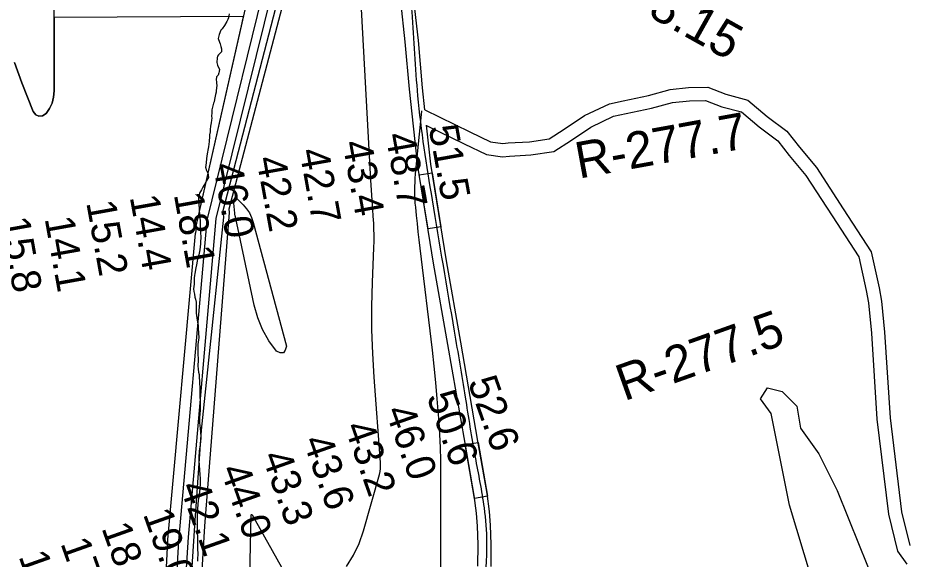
# Model space of a CAD drawing. Extents: x 3187622 to 3225504, y 800805 to 826213.
# Drawn here: x 3199960 to 3201996, y 820650 to 821887 of the extents above; entities that cross this region are included whole.
import ezdxf

# ---------------------------------------------------------------- set-up
doc = ezdxf.new("R2010")
doc.units = 0
for name, color, linetype in [('V-RIVR-RANG', 7, 'Continuous'), ('V-RIVR-RANG-IDEN', 7, 'Continuous'), ('V-ROAD-CNTR', 7, 'Continuous'), ('V-SITE-VEGE', 7, 'Continuous'), ('V-TOPO-DPTH', 7, 'Continuous'), ('V-TOPO-MAJR', 7, 'Continuous'), ('V-TOPO-MINR', 7, 'Continuous')]:
    doc.layers.add(name, color=color, linetype=linetype)

msp = doc.modelspace()

# ---------------------------------------------------------------- linework, layer by layer
at = {"layer": 'V-ROAD-CNTR'}
for points in [[(3201011, 820633.6), (3201011.2, 820683.1), (3201009.9, 820725.6), (3201007.3, 820755.4), (3201002, 820795.3), (3200981.5, 820914.8), (3200942.3, 821140.4), (3200909.7, 821326.4), (3200873.4, 821548.3), (3200854.6, 821723.9), (3200845.1, 821832.4), (3200834.7, 821925.1)], [(3200889.8, 821676.9), (3200884.5, 821726.8), (3200874.9, 821835.4), (3200864.6, 821928)], [(3200889.7, 821676.7), (3200992.6, 821626.2), (3201039.4, 821604), (3201067.8, 821599.9), (3201080.3, 821601.1), (3201128.6, 821603.9), (3201173.3, 821610.5), (3201208.1, 821632.4), (3201254.1, 821663.6), (3201311, 821690.6), (3201342.8, 821697.5), (3201400.3, 821709.9), (3201449.7, 821723.5), (3201492, 821727.5), (3201536.1, 821728.5), (3201577, 821712.5), (3201626.9, 821699.1), (3201671.5, 821661.4), (3201716.4, 821627.9), (3201745.3, 821591.7), (3201784.1, 821544.7), (3201845.2, 821450.7), (3201908.8, 821352.5), (3201927.1, 821270.1), (3201932.7, 821239.9), (3201939.4, 821168.4), (3201952, 820972.8), (3201978.4, 820757.9), (3201997.2, 820680.9)], [(3200893.8, 821641.3), (3200979.6, 821599.2), (3201030.6, 821574.9), (3201067.1, 821569.6), (3201082.7, 821571.2), (3201131.6, 821574), (3201183.9, 821581.7), (3201224.5, 821607.3), (3201269, 821637.5), (3201320.7, 821662), (3201349.2, 821668.2), (3201407.4, 821680.8), (3201455.2, 821693.9), (3201493.8, 821697.5), (3201530.8, 821698.4), (3201567.6, 821684), (3201612.6, 821671.9), (3201652.8, 821637.9), (3201695.4, 821606.2), (3201722, 821572.8), (3201759.9, 821526.9), (3201820.1, 821434.4), (3201880.7, 821340.8), (3201897.7, 821264.1), (3201903, 821235.8), (3201909.5, 821166.1), (3201922.1, 820970), (3201948.8, 820752.5), (3201969.4, 820668.4), (3201990, 820638.6)], [(3201041, 820632.8), (3201041.2, 820683.5), (3201039.8, 820727.3), (3201037.1, 820758.7), (3201031.7, 820799.8), (3201011, 820919.9), (3200971.9, 821145.6), (3200939.3, 821331.4), (3200903.2, 821552.3), (3200893.6, 821641.5)]]:
    msp.add_lwpolyline(points, dxfattribs=at)
for points in [[(3200896.9, 821404.6), (3200876.7, 821528), (3200906.3, 821532.8), (3200926.5, 821409.5)], [(3201003.1, 820788.6), (3200982, 820911.8), (3201011.6, 820916.9), (3201032.7, 820793.7)]]:
    msp.add_lwpolyline(points, close=True, dxfattribs=at)
msp.add_spline([(3201024.1, 823274.7), (3201018, 823194.2), (3201004.7, 822963.7), (3200987.4, 822858.7), (3200966.9, 822788.4), (3200937.8, 822670.8), (3200879.4, 822446.8), (3200861.2, 822331.3), (3200852.3, 822205.9), (3200846, 822103), (3200850.5, 822002.7), (3200859.8, 821900.4), (3200873.1, 821709.1), (3200906.2, 821470.9), (3200956.6, 821171.3), (3200981.8, 821020.5), (3201004.4, 820882.9), (3201024.9, 820767.6), (3201030.7, 820687.4), (3201025.1, 820574.8), (3201019.7, 820485.6), (3201009.9, 820413.7), (3200981.8, 820299.2), (3200938.6, 820153.1), (3200919.7, 820054.1), (3200905.9, 819899.8), (3200911.1, 819808), (3200923.6, 819715), (3200943.7, 819632.5), (3200990, 819544.5), (3201077.6, 819388.7), (3201164.6, 819241.3), (3201215.4, 819169.2), (3201320.5, 819031.2), (3201438.3, 818874.6), (3201472.9, 818830.2), (3201517.8, 818788.5), (3201613.7, 818704.1), (3201703.7, 818596), (3201763.8, 818510.5), (3201836.1, 818397.9), (3201893.8, 818288.1), (3201910, 818246.3), (3201920.9, 818198.1), (3201929.8, 818155.8), (3201937.9, 818094.1), (3201957.7, 817998.6), (3201977.9, 817926.4), (3202055.4, 817776.5), (3202147, 817624), (3202184.4, 817575.3), (3202228.3, 817509.6), (3202265.9, 817465), (3202335.4, 817389.3), (3202595.4, 817156.1), (3202698.6, 817066.2), (3202845.2, 816933.8), (3202967.2, 816832.3), (3203084.1, 816744.2), (3203205.8, 816662.3), (3203334.5, 816585.9), (3203420.1, 816528.7), (3203529.1, 816448.4), (3203624.3, 816386.4), (3203720.3, 816332.5), (3203800.7, 816304.6), (3203929.1, 816241.3), (3204015.1, 816192.4), (3204112.5, 816105.4), (3204200.5, 816023.3)], degree=3, dxfattribs=at)
at = {"layer": 'V-SITE-VEGE'}
for p, q in [((3200443.1, 821896.4), (3200441.1, 821886.7)), ((3200437.2, 821878.6), (3200432.4, 821869.3)), ((3200440, 821883.1), (3200437.2, 821878.6)), ((3200441.1, 821886.7), (3200440, 821883.1)), ((3200424, 821859.1), (3200420.1, 821849.3)), ((3200427.2, 821861.9), (3200424, 821859.1)), ((3200432.4, 821869.3), (3200427.2, 821861.9)), ((3200420.1, 821849.3), (3200417.7, 821839.6)), ((3200417.7, 821839.6), (3200420.6, 821831.1)), ((3200420.6, 821831.1), (3200421.9, 821827.9)), ((3200421.9, 821827.9), (3200423.6, 821821.5)), ((3200423.6, 821821.5), (3200425.2, 821816.2)), ((3200425.2, 821816.2), (3200425.3, 821809.4)), ((3200415.7, 821795.5), (3200414.6, 821785)), ((3200416.5, 821799.6), (3200415.7, 821795.5)), ((3200418.5, 821802.4), (3200416.5, 821799.6)), ((3200425.3, 821809.4), (3200418.5, 821802.4)), ((3200414.6, 821785), (3200416.3, 821778.6)), ((3200416.3, 821778.6), (3200417.5, 821775.3)), ((3200417.5, 821775.3), (3200420.4, 821770.1)), ((3200414.1, 821752.3), (3200413, 821745.4)), ((3200417.7, 821756.3), (3200414.1, 821752.3)), ((3200419.3, 821761.2), (3200417.7, 821756.3)), ((3200420.1, 821764.4), (3200419.3, 821761.2)), ((3200420.4, 821770.1), (3200420.1, 821764.4)), ((3200413, 821745.4), (3200413.8, 821740.5)), ((3200414.3, 821733.3), (3200413.2, 821720.3)), ((3200413.8, 821740.5), (3200414.2, 821737.3)), ((3200414.2, 821737.3), (3200414.3, 821733.3)), ((3200411.7, 821712.2), (3200409.3, 821700.1)), ((3200412.8, 821717.1), (3200411.7, 821712.2)), ((3200413.2, 821720.3), (3200412.8, 821717.1)), ((3200407, 821692.4), (3200403.1, 821676.6)), ((3200408.6, 821695.2), (3200407, 821692.4)), ((3200409.3, 821700.1), (3200408.6, 821695.2)), ((3200403.2, 821669.7), (3200402.8, 821662)), ((3200403.1, 821676.6), (3200403.2, 821669.7)), ((3200402.5, 821653.5), (3200401.4, 821647.4)), ((3200402.9, 821658), (3200402.5, 821653.5)), ((3200402.8, 821662), (3200402.9, 821658)), ((3200400.2, 821639.7), (3200399.5, 821632)), ((3200399.5, 821632), (3200399.5, 821626.8)), ((3200401.4, 821647.4), (3200400.2, 821639.7)), ((3200397.6, 821615.9), (3200396.9, 821604.5)), ((3200398, 821619.5), (3200397.6, 821615.9)), ((3200399.5, 821626.8), (3200398, 821619.5)), ((3200395.4, 821592.4), (3200393.9, 821584.7)), ((3200396.9, 821604.5), (3200395.4, 821592.4)), ((3200391.6, 821571.3), (3200389.7, 821549.5)), ((3200393.5, 821580.2), (3200391.6, 821571.3)), ((3200393.9, 821584.7), (3200393.5, 821580.2)), ((3200389.7, 821549.5), (3200389, 821545.4)), ((3200389, 821545.4), (3200391.1, 821538.2)), ((3200391.1, 821538.2), (3200394, 821531.7)), ((3200394, 821531.7), (3200395.2, 821528.5)), ((3200395.2, 821528.5), (3200395.3, 821522.5)), ((3200388.9, 821510.3), (3200384.9, 821503.8)), ((3200390.5, 821513.5), (3200388.9, 821510.3)), ((3200395.3, 821522.5), (3200390.5, 821513.5)), ((3200375.4, 821486.7), (3200374.2, 821483.4)), ((3200379.4, 821494), (3200375.4, 821486.7)), ((3200382.9, 821500.1), (3200379.4, 821494)), ((3200384.9, 821503.8), (3200382.9, 821500.1)), ((3200374.2, 821483.4), (3200373, 821479)), ((3200373, 821479), (3200373.1, 821470.5)), ((3200373.1, 821470.5), (3200374.5, 821450.7)), ((3200374.5, 821450.7), (3200374.6, 821445.9)), ((3200374.6, 821445.9), (3200375.4, 821439.4)), ((3200375.4, 821439.4), (3200375.5, 821434.9)), ((3200375.5, 821434.9), (3200376.4, 821418.4)), ((3200376.4, 821418.4), (3200376.5, 821414.3)), ((3200376.5, 821414.3), (3200376.9, 821411.1)), ((3200376.9, 821411.1), (3200377, 821403.4)), ((3200377, 821403.4), (3200377.5, 821393.7)), ((3200377.5, 821393.7), (3200378.3, 821388.5)), ((3200378, 821384.8), (3200377.6, 821375.1)), ((3200378.3, 821388.5), (3200378, 821384.8)), ((3200377.3, 821370.3), (3200375.8, 821356.5)), ((3200377.6, 821375.1), (3200377.3, 821370.3)), ((3200373.5, 821345.6), (3200371.9, 821341.1)), ((3200375.8, 821356.5), (3200373.5, 821345.6)), ((3200368, 821322.9), (3200366.5, 821315.6)), ((3200370, 821331), (3200368, 821322.9)), ((3200370.7, 821335.9), (3200370, 821331)), ((3200371.9, 821341.1), (3200370.7, 821335.9)), ((3200364.9, 821307.5), (3200364.6, 821302.2)), ((3200366.5, 821315.6), (3200364.9, 821307.5)), ((3200363.1, 821292.1), (3200362.8, 821283.2)), ((3200362.8, 821283.2), (3200362.8, 821278.4)), ((3200363.4, 821298.6), (3200363.1, 821292.1)), ((3200364.6, 821302.2), (3200363.4, 821298.6)), ((3200362.8, 821278.4), (3200361.7, 821267.9)), ((3200361.7, 821267.9), (3200362.2, 821261.4)), ((3200362.2, 821261.4), (3200363.4, 821255.7)), ((3200363.4, 821255.7), (3200364.7, 821248.9)), ((3200364.7, 821248.9), (3200366, 821244)), ((3200366, 821244), (3200367.2, 821237.2)), ((3200367.2, 821237.2), (3200367.7, 821232.3)), ((3200367.7, 821232.3), (3200367.3, 821224.7)), ((3200367.3, 821224.7), (3200367.5, 821212.1)), ((3200367.5, 821212.1), (3200367.9, 821206.5)), ((3200367.9, 821206.5), (3200369.6, 821196.4)), ((3200369.6, 821196.4), (3200370.9, 821187.9)), ((3200370.9, 821187.9), (3200371.8, 821184.3)), ((3200371.8, 821184.3), (3200371.8, 821177.8)), ((3200371.8, 821177.8), (3200373.1, 821167.3)), ((3200373.1, 821167.3), (3200373.3, 821155.6)), ((3200371.4, 821140.6), (3200371.1, 821126.5)), ((3200372.9, 821151.5), (3200371.4, 821140.6)), ((3200373.3, 821155.6), (3200372.9, 821151.5)), ((3200371.1, 821126.5), (3200371.6, 821121.2)), ((3200371.6, 821121.2), (3200371.7, 821105)), ((3200371.7, 821105), (3200371.4, 821091.7)), ((3200371.4, 821091.7), (3200372.3, 821084.4)), ((3200372.3, 821084.4), (3200372.8, 821077.2)), ((3200372.8, 821077.2), (3200374, 821072.3)), ((3200374, 821072.3), (3200374.5, 821067.1)), ((3200374.5, 821067.1), (3200376, 821040.8)), ((3200376, 821040.8), (3200376.2, 821020.2)), ((3201655.8, 821016.5), (3201672.5, 821041.6)), ((3201672.5, 821041.6), (3201706, 821033.2)), ((3200376.2, 821020.2), (3200376.6, 821013.3)), ((3201706, 821033.2), (3201739.4, 820999.7)), ((3200376.7, 821000.4), (3200376.4, 820995.5)), ((3200376.6, 821013.3), (3200376.7, 821000.4)), ((3201680.9, 820983), (3201655.8, 821016.5)), ((3201739.4, 820999.7), (3201747.8, 820949.5)), ((3200375.7, 820982.6), (3200375, 820972.9)), ((3200376.4, 820989.9), (3200375.7, 820982.6)), ((3200376.4, 820995.5), (3200376.4, 820989.9)), ((3201722.7, 820773.7), (3201680.9, 820983)), ((3200375, 820972.9), (3200375.1, 820962)), ((3200375.1, 820962), (3200376, 820954.3)), ((3200376, 820954.3), (3200376.8, 820949.8)), ((3200376.8, 820949.8), (3200377.7, 820939.8)), ((3200377.7, 820939.8), (3200378.2, 820930.1)), ((3201747.8, 820949.5), (3201789.7, 820890.9)), ((3200378.3, 820926.4), (3200376.8, 820911.4)), ((3200378.2, 820930.1), (3200378.3, 820926.4)), ((3200374.5, 820897.7), (3200373.4, 820881.9)), ((3200376.8, 820911.4), (3200374.5, 820897.7)), ((3200373.4, 820881.9), (3200373.5, 820875.4)), ((3200373.5, 820875.4), (3200374.9, 820853.2)), ((3201789.7, 820890.9), (3201831.5, 820807.2)), ((3200374.9, 820853.2), (3200375.8, 820843.1)), ((3200375.8, 820843.1), (3200376.3, 820834.2)), ((3200376.3, 820834.2), (3200376.8, 820828.2)), ((3200376.8, 820822.5), (3200375.7, 820810.4)), ((3200376.8, 820828.2), (3200376.8, 820822.5)), ((3200375.7, 820810.4), (3200373.5, 820791.4)), ((3201831.5, 820807.2), (3201881.7, 820681.6)), ((3200372.3, 820784.5), (3200370.5, 820765)), ((3200373.5, 820791.4), (3200372.3, 820784.5)), ((3201772.9, 820606.3), (3201722.7, 820773.7)), ((3200370.5, 820765), (3200369.8, 820748.5)), ((3200369.8, 820748.5), (3200369.6, 820729.1)), ((3200369.6, 820729.1), (3200369.8, 820709.2)), ((3200369.8, 820709.2), (3200370.7, 820702.4)), ((3200370.7, 820702.4), (3200370.8, 820690.7)), ((3200370.8, 820690.7), (3200370.5, 820673.3)), ((3200370.5, 820673.3), (3200371, 820662.4)), ((3201881.7, 820681.6), (3201999.6, 820390.6)), ((3200371, 820662.4), (3200370.4, 820650.2)), ((3200370.4, 820650.2), (3200370.4, 820645))]:
    msp.add_line(p, q, dxfattribs=at)
at = {"layer": 'V-TOPO-DPTH'}
for points in [[(3200472.2, 821875.3), (3200475.6, 821890.1), (3200043.2, 821887.5), (3200043.2, 821872.2), (3200043.3, 821720.1), (3200041.9, 821706), (3200038.5, 821692.4), (3200032.5, 821679.9), (3200024.6, 821668.1), (3200016.3, 821663.3), (3200008.5, 821662), (3200001.5, 821665.7), (3199995.1, 821672.8), (3199969.5, 821738.5), (3199952.3, 821785.3)], [(3200255.9, 819753.6), (3200302.9, 820692.1), (3200303, 820695.1), (3200366.2, 821394.5), (3200366.8, 821396.4), (3200367.4, 821400.4), (3200367.6, 821402.4), (3200367.5, 821406.5), (3200367.2, 821411.2), (3200472.2, 821875.3)]]:
    msp.add_lwpolyline(points, dxfattribs=at)
at = {"layer": 'V-TOPO-MAJR'}
msp.add_lwpolyline([(3200306.5, 819832.8), (3200365.1, 820738.6), (3200380, 820944.6), (3200430.4, 821431.6), (3200429.1, 821446.9), (3200593.2, 822080.8)], dxfattribs=at)
at = {"layer": 'V-TOPO-MINR'}
for points in [[(3200291, 819787.9), (3200349.6, 820699.9), (3200413.2, 821428.4), (3200579.1, 822100.6)], [(3200275, 819768), (3200328, 820692.2), (3200392.4, 821424.6), (3200553.1, 822079.1)], [(3200255.9, 819753.6), (3200302.9, 820692.1), (3200303, 820695.1), (3200366.2, 821394.5), (3200366.8, 821396.4), (3200367.4, 821400.4), (3200367.6, 821402.4), (3200367.5, 821406.5), (3200367.2, 821411.2), (3200516.4, 822070.6)], [(3200333.7, 819844.5), (3200386.9, 820725.4), (3200443.8, 821442.2), (3200443.1, 821450.2), (3200605.8, 822070.6)], [(3200710.9, 820633.5), (3200726.9, 820658.8), (3200739.5, 820686), (3200749.6, 820714.5), (3200785.8, 820843.3), (3200787.4, 820850), (3200788.4, 820856.8), (3200788.7, 820863.7), (3200788.6, 820870.6), (3200773.9, 821065.9), (3200770.8, 821120), (3200768.9, 821174), (3200768.9, 821228), (3200770.1, 821282.1), (3200773.3, 821361.9), (3200773.7, 821376.1), (3200773.8, 821390.3), (3200773.5, 821404.6), (3200772.9, 821418.8), (3200772.6, 821424.2), (3200771.9, 821435.7), (3200771.1, 821447.2), (3200770.3, 821458.7), (3200769.4, 821470.2), (3200768.4, 821481.6), (3200767.6, 821493.1), (3200766.8, 821504.6), (3200766.1, 821516.1), (3200741.6, 821964.3)], [(3199952.3, 821785.3), (3199969.5, 821738.5), (3199995.1, 821672.8), (3200001.5, 821665.7), (3200008.5, 821662), (3200016.3, 821663.3), (3200024.6, 821668.1), (3200032.5, 821679.9), (3200038.5, 821692.4), (3200041.9, 821706), (3200043.3, 821720.1), (3200043.2, 821878.9), (3200043.1, 821908.7), (3200042.8, 821938.6)], [(3200926.1, 820378), (3200926.2, 820846.4), (3200925.9, 820875.9), (3200925.2, 820905.4), (3200923.8, 820934.8), (3200922, 820964.2), (3200920.9, 820979.6), (3200918, 821016.6), (3200914.7, 821053.7), (3200910.9, 821090.7), (3200906.8, 821127.6), (3200879, 821360.7), (3200876.8, 821379.4), (3200874.7, 821398.2), (3200872.7, 821416.9), (3200870.7, 821435.7), (3200868.8, 821454.3), (3200867.9, 821463.8), (3200867.3, 821473.2), (3200866.9, 821482.7), (3200866.8, 821492.2), (3200866.9, 821501.7), (3200867.2, 821511.2), (3200867.8, 821520.6), (3200868.6, 821530.1), (3200875.5, 821599.4), (3200879.9, 821643.5), (3200882.8, 821674.2)], [(3200566.7, 821121.6), (3200559.6, 821121.4), (3200550.6, 821124.9), (3200533.5, 821149.1), (3200518.8, 821174.5), (3200508, 821201.7), (3200499.8, 821230.2), (3200456.9, 821432.2), (3200456.5, 821434.3), (3200455.9, 821438.4), (3200455.6, 821440.5), (3200453.5, 821463.6), (3200453.7, 821468.2), (3200454.4, 821470.4), (3200455.3, 821472.5), (3200456.5, 821473.7), (3200457.8, 821474.4), (3200459.3, 821474.2), (3200460.8, 821473.4), (3200474.6, 821459.8), (3200482.3, 821450.8), (3200488.9, 821441.2), (3200494, 821430.7), (3200497.9, 821419.6), (3200573.4, 821136.6), (3200571, 821127.3), (3200566.7, 821121.6)], [(3200475.8, 819948), (3200493.4, 820750.7), (3200493.4, 820751.1), (3200493.8, 820751.8), (3200493.8, 820751.8), (3200494.9, 820751.7), (3200495.2, 820751.6), (3200495.7, 820751.2), (3200569.2, 820619.2)]]:
    msp.add_lwpolyline(points, dxfattribs=at)

# ---------------------------------------------------------------- texts
at = {"layer": 'V-RIVR-RANG'}
for s, rotation, p in [('51.5', 280.1883, (3200898.1, 821637.6)), ('48.7', 280.1883, (3200799.7, 821619.7)), ('43.4', 280.1883, (3200701.3, 821601.8)), ('42.2', 280.1883, (3200504.6, 821565.9)), ('42.7', 280.1883, (3200602.9, 821583.8)), ('46.0', 280.1883, (3200405.7, 821550.8)), ('15.2', 280.2149, (3200116.3, 821464.8)), ('14.4', 280.2149, (3200215.6, 821477.8)), ('18.1', 280.2149, (3200316.2, 821483.3)), ('15.8', 280.2149, (3199919.9, 821426.9)), ('14.1', 280.2149, (3200021.2, 821428.5)), ('52.6', 289.4783, (3200987.3, 821055.2)), ('50.6', 289.4783, (3200893.1, 821021.7)), ('46.0', 289.4783, (3200798.6, 820989.1)), ('43.2', 289.4783, (3200705.3, 820952.8)), ('43.6', 289.4783, (3200610.5, 820920.9)), ('43.3', 289.4783, (3200516.9, 820885.6)), ('44.0', 289.4783, (3200421.8, 820854.8)), ('42.1', 289.4783, (3200329.3, 820816.2)), ('19.0', 289.5507, (3200245.5, 820753)), ('18.5', 289.5507, (3200150.7, 820721.2)), ('17.0', 289.5507, (3200057, 820686.3)), ('15.3', 289.5507, (3199961.4, 820656.5))]:
    msp.add_text(s, height=67, rotation=rotation, dxfattribs=at).set_placement(p)
at = {"layer": 'V-RIVR-RANG-IDEN'}
for s, rotation, p in [('R-278.15', 330.8022, (3201185.5, 822010.9)), ('R-277.7', 10.3299, (3201241.5, 821519.4)), ('R-277.5', 19.6171, (3201345, 821010.6))]:
    msp.add_text(s, height=83, rotation=rotation, dxfattribs=at).set_placement(p)

doc.saveas('drawing.dxf')
